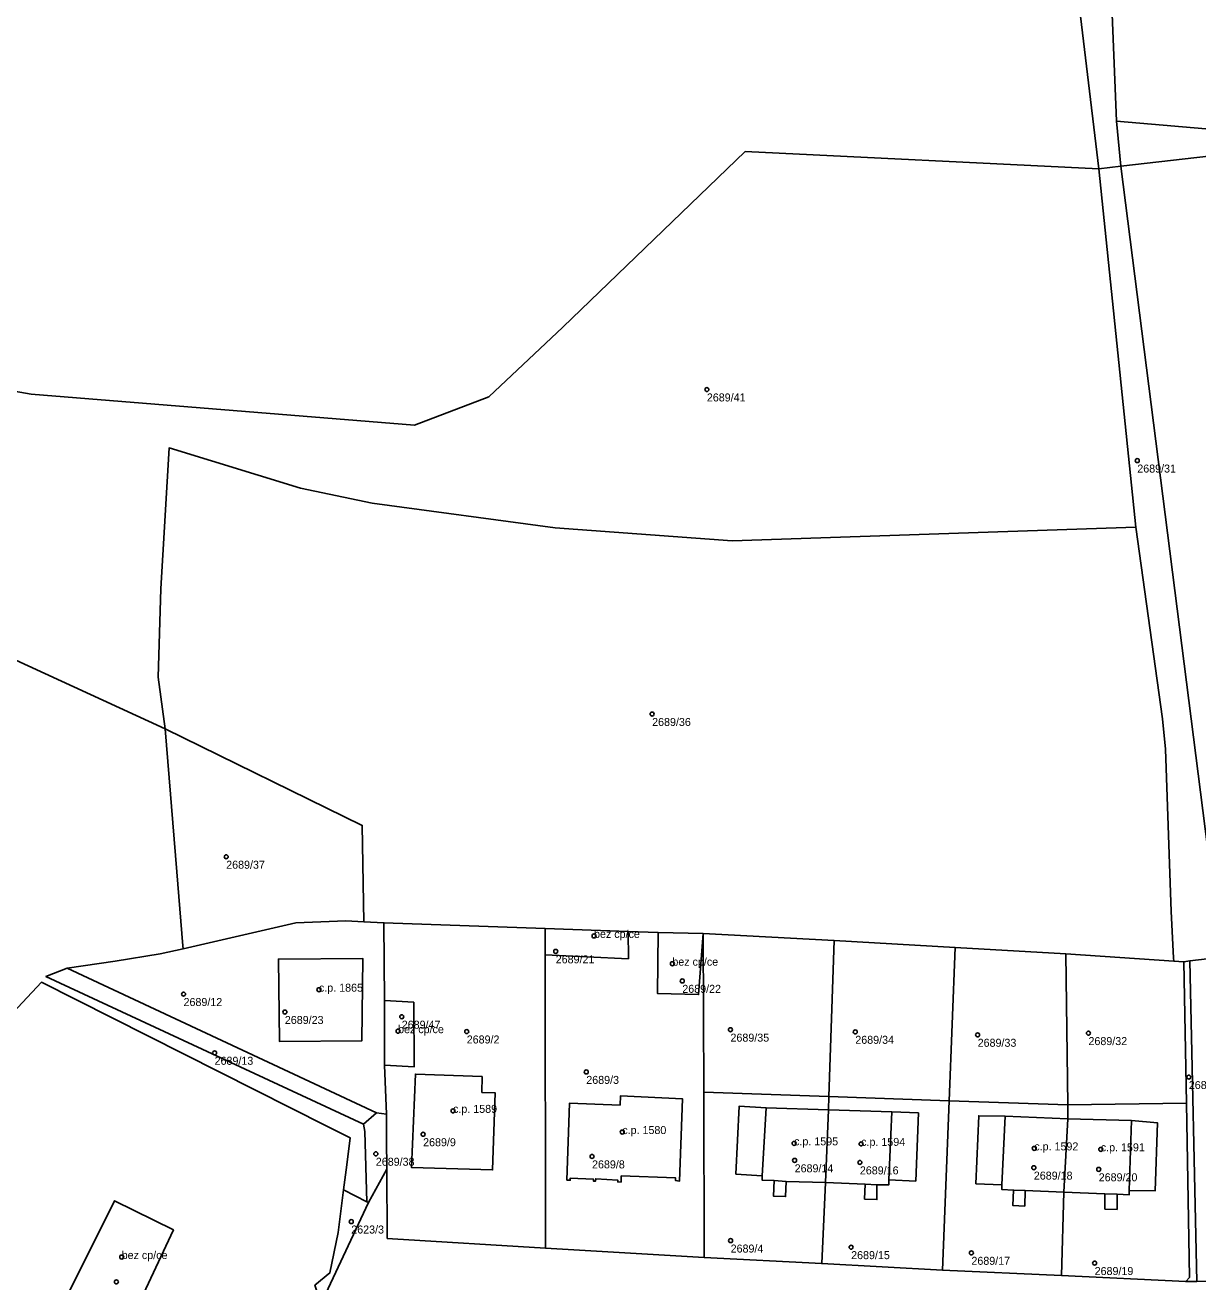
# Model space of a CAD drawing. Extents: x -878211 to -870363, y -1058464 to -1052522.
# Drawn here: x -874106.8 to -873960.2, y -1055180.1 to -1055023.1 of the extents above; entities that cross this region are included whole.
import ezdxf

# ---------------------------------------------------------------- set-up
doc = ezdxf.new("R2010")
doc.units = 0
for name, color, linetype in [('Definiční body', 7, 'Continuous'), ('Polygon budovy', 7, 'Continuous'), ('Polygon parcely', 7, 'Continuous')]:
    doc.layers.add(name, color=color, linetype=linetype)

msp = doc.modelspace()

# ---------------------------------------------------------------- linework, layer by layer
at = {"layer": 'Definiční body'}
for centre in [(-874021.57, -1055068.62994), (-873967.78, -1055077.51994), (-874028.41, -1055109.18994), (-874081.64, -1055127.02994), (-874035.67, -1055136.91994), (-874040.46, -1055138.84994), (-874025.88, -1055140.38994), (-874070.05, -1055143.63994), (-874024.64, -1055142.53994), (-874086.97, -1055144.18994), (-874074.31, -1055146.42994), (-874059.7, -1055147.01994), (-874060.16, -1055148.81994), (-874051.58, -1055148.86994), (-874018.62, -1055148.63994), (-874003.02, -1055148.90994), (-873987.73, -1055149.27994), (-873973.88, -1055149.06994), (-874083.09, -1055151.52994), (-874036.64, -1055153.91994), (-873961.34, -1055154.55994), (-874053.29, -1055158.77994), (-874057.03, -1055161.70994), (-874032.14, -1055161.42994), (-874010.67, -1055162.83994), (-874002.29, -1055162.90994), (-873980.65, -1055163.46994), (-873972.34, -1055163.58994), (-874062.94, -1055164.14994), (-874035.92, -1055164.47994), (-874010.6, -1055164.96994), (-874002.45, -1055165.22994), (-873980.71, -1055165.87994), (-873972.6, -1055166.08994), (-874066.01, -1055172.61994), (-874018.6, -1055174.99994), (-874003.54, -1055175.81994), (-873988.51, -1055176.52994), (-874094.7, -1055177.04994), (-873973.11, -1055177.80994), (-874095.36, -1055180.14994)]:
    msp.add_circle(centre, 0.25, dxfattribs=at)
at = {"layer": 'Polygon budovy'}
for points in [[(-874031.39, -1055136.37), (-874041.79, -1055135.99), (-874041.76, -1055139.3), (-874031.38, -1055139.77)], [(-874027.72, -1055144.13), (-874022.61, -1055144.24), (-874022.04, -1055136.6), (-874027.67, -1055136.47)], [(-874064.55, -1055139.75), (-874075.12, -1055139.82), (-874074.98, -1055150.1), (-874064.68, -1055150.01)], [(-874061.86, -1055144.97), (-874061.85, -1055153.08), (-874058.14, -1055153.27), (-874058.2, -1055145.2)], [(-874058, -1055154.18), (-874058.49, -1055165.85), (-874048.35, -1055166.16), (-874048.02, -1055156.54), (-874049.68, -1055156.47), (-874049.67, -1055154.5)], [(-874035.75, -1055167.56), (-874035.48, -1055167.56), (-874035.45, -1055167.27), (-874032.7, -1055167.43), (-874032.71, -1055167.66), (-874032.3, -1055167.69), (-874032.28, -1055166.9), (-874025.48, -1055167.15), (-874025.47, -1055167.49), (-874024.99, -1055167.55), (-874024.6, -1055157.28), (-874032.38, -1055156.92), (-874032.42, -1055158.05), (-874038.73, -1055157.81), (-874039.06, -1055167.44), (-874038.64, -1055167.45), (-874038.64, -1055167.19), (-874035.75, -1055167.31)], [(-874006.36, -1055158.64), (-874014.17, -1055158.38), (-874014.64, -1055166.91), (-874014.65, -1055167.45), (-874013.15, -1055167.5), (-874011.65, -1055167.6), (-874006.73, -1055167.74)], [(-874006.73, -1055167.74), (-874001.8, -1055167.93), (-874000.31, -1055168.02), (-873998.82, -1055168.02), (-873998.81, -1055167.41), (-873998.47, -1055158.89), (-874006.36, -1055158.64)], [(-873984.7, -1055168.02), (-873984.71, -1055168.59), (-873983.25, -1055168.68), (-873981.78, -1055168.75), (-873976.98, -1055168.93), (-873976.45, -1055159.78), (-873984.31, -1055159.43)], [(-873976.98, -1055168.93), (-873971.82, -1055169.16), (-873970.28, -1055169.21), (-873968.79, -1055169.27), (-873968.78, -1055168.72), (-873968.52, -1055159.98), (-873976.45, -1055159.78)], [(-874102.54, -1055183.97), (-874094.82, -1055187.67), (-874088.23, -1055173.65), (-874095.62, -1055170.01)]]:
    msp.add_lwpolyline(points, close=True, dxfattribs=at)
at = {"layer": 'Polygon parcely'}
for points in [[(-873754.05, -1054893.99), (-873752.29, -1054891.45), (-873771.58, -1054890.91), (-873777.91, -1054892.4), (-873785.71, -1054892.75), (-873824.91, -1054911.22), (-873861.53, -1054926.34), (-873875.99, -1054934.97), (-873878.24, -1054938.48), (-873903.19, -1054958.67), (-873941.28, -1054986.68), (-873971.7, -1055002.15), (-873970.39, -1055035.09), (-873943.69, -1055037.4), (-873923.14, -1055036.8), (-873904.8, -1055034.54), (-873844.7, -1054993.87), (-873810.93, -1054963.54), (-873768.97, -1054915.55), (-873758.84, -1054900.92)], [(-873768.97, -1054915.55), (-873810.93, -1054963.54), (-873844.7, -1054993.87), (-873904.8, -1055034.54), (-873923.14, -1055036.8), (-873943.69, -1055037.4), (-873970.39, -1055035.09), (-873969.85, -1055040.71), (-873950.85, -1055038.53), (-873927.15, -1055037.18), (-873909.14, -1055037.18), (-873877.77, -1055037.07), (-873850.51, -1055038.47), (-873872.56, -1055035.13), (-873843.97, -1055016.59), (-873808.46, -1054985.95), (-873748.38, -1054913.03), (-873758.84, -1054900.92)], [(-873941.28, -1054986.68), (-873903.19, -1054958.67), (-873915.68, -1054963.72), (-873945.95, -1054984.56), (-873972.19, -1054999.17), (-873976.83, -1054993.63), (-873977.84, -1054997.33), (-873972.57, -1055041.06), (-873969.85, -1055040.71), (-873970.39, -1055035.09), (-873971.7, -1055002.15)], [(-873969.85, -1055040.71), (-873957.26, -1055139.56), (-873954.23, -1055139.98), (-873930, -1055085.71), (-873909.14, -1055037.18), (-873927.15, -1055037.18), (-873950.85, -1055038.53)], [(-874125.11, -1055094.58), (-874089.25, -1055111.03), (-874090.15, -1055104.56), (-874089.81, -1055093.55), (-874088.77, -1055075.93), (-874072.37, -1055080.96), (-874063.41, -1055082.82), (-874040.53, -1055085.91), (-874018.4, -1055087.56), (-873967.95, -1055085.84), (-873972.57, -1055041.06), (-874016.79, -1055038.89), (-874039.56, -1055060.85), (-874048.82, -1055069.54), (-874058.09, -1055073.1), (-874106, -1055069.2), (-874112.16, -1055068.13)], [(-873963.23, -1055140.07), (-873961.96, -1055140.15), (-873961.2, -1055140.05), (-873957.26, -1055139.56), (-873969.85, -1055040.71), (-873972.57, -1055041.06), (-873967.95, -1055085.84), (-873964.65, -1055109.79), (-873964.25, -1055113.57), (-873963.54, -1055133.88), (-873963.25, -1055139.66)], [(-874061.93, -1055135.28), (-874041.79, -1055135.99), (-874031.39, -1055136.37), (-874027.67, -1055136.47), (-874022.04, -1055136.6), (-874005.67, -1055137.49), (-873990.56, -1055138.35), (-873976.71, -1055139.17), (-873963.23, -1055140.07), (-873963.25, -1055139.66), (-873963.54, -1055133.88), (-873964.25, -1055113.57), (-873964.65, -1055109.79), (-873967.95, -1055085.84), (-874018.4, -1055087.56), (-874040.53, -1055085.91), (-874063.41, -1055082.82), (-874072.37, -1055080.96), (-874088.77, -1055075.93), (-874089.81, -1055093.55), (-874090.15, -1055104.56), (-874089.25, -1055111.03), (-874064.64, -1055123.1), (-874064.43, -1055135.14)], [(-874138.6, -1055178.88), (-874104.71, -1055142.7), (-874069.13, -1055160.64), (-874066.16, -1055162.14), (-874066.58, -1055165.54), (-874066.97, -1055168.65), (-874064.06, -1055170.14), (-874064.33, -1055161.37), (-874064.5, -1055160.45), (-874104.18, -1055141.98), (-874101.51, -1055140.93), (-874095.51, -1055140.07), (-874089.9, -1055139.17), (-874087.02, -1055138.51), (-874087.05, -1055138.15), (-874087.81, -1055128.92), (-874089.25, -1055111.03), (-874125.11, -1055094.58), (-874144.21, -1055143.47), (-874123.35, -1055150.44), (-874142.24, -1055178.6), (-874142.62, -1055179.17)], [(-874066.7, -1055135.01), (-874064.43, -1055135.14), (-874064.64, -1055123.1), (-874089.25, -1055111.03), (-874087.81, -1055128.92), (-874087.05, -1055138.15), (-874087.02, -1055138.51), (-874072.92, -1055135.28)], [(-874061.86, -1055144.97), (-874061.93, -1055135.28), (-874064.43, -1055135.14), (-874066.7, -1055135.01), (-874072.92, -1055135.28), (-874087.02, -1055138.51), (-874089.9, -1055139.17), (-874095.51, -1055140.07), (-874101.51, -1055140.93), (-874062.85, -1055159.02), (-874061.62, -1055159.21), (-874061.85, -1055153.08)], [(-874058.2, -1055145.2), (-874058.14, -1055153.27), (-874061.85, -1055153.08), (-874061.62, -1055159.21), (-874061.6, -1055162.34), (-874061.58, -1055166.08), (-874061.52, -1055174.73), (-874060.84, -1055174.77), (-874041.72, -1055175.94), (-874041.76, -1055139.3), (-874041.79, -1055135.99), (-874061.93, -1055135.28), (-874061.86, -1055144.97)], [(-874031.39, -1055136.37), (-874041.79, -1055135.99), (-874041.76, -1055139.3), (-874031.38, -1055139.77)], [(-874041.72, -1055175.94), (-874021.9, -1055177.11), (-874021.97, -1055156.46), (-874022.04, -1055136.6), (-874022.61, -1055144.24), (-874027.72, -1055144.13), (-874027.67, -1055136.47), (-874031.39, -1055136.37), (-874031.38, -1055139.77), (-874041.76, -1055139.3)], [(-874022.04, -1055136.6), (-874027.67, -1055136.47), (-874027.72, -1055144.13), (-874022.61, -1055144.24)], [(-874005.67, -1055137.49), (-874022.04, -1055136.6), (-874021.97, -1055156.46), (-874006.31, -1055157)], [(-874005.67, -1055137.49), (-874006.31, -1055157), (-873991.3, -1055157.52), (-873990.56, -1055138.35)], [(-873990.56, -1055138.35), (-873991.3, -1055157.52), (-873976.47, -1055158.03), (-873976.71, -1055139.17)], [(-874064.68, -1055150.01), (-874064.55, -1055139.75), (-874075.12, -1055139.82), (-874074.98, -1055150.1)], [(-874064.68, -1055150.01), (-874074.98, -1055150.1), (-874075.12, -1055139.82), (-874064.55, -1055139.75)], [(-873976.71, -1055139.17), (-873976.47, -1055158.03), (-873961.61, -1055157.8), (-873961.96, -1055140.15), (-873963.23, -1055140.07)], [(-873961.96, -1055140.15), (-873961.61, -1055157.8), (-873961.26, -1055179.59), (-873961.72, -1055180.11), (-873960.35, -1055180.09), (-873961.2, -1055140.05)], [(-873961.2, -1055140.05), (-873960.35, -1055180.09), (-873956.62, -1055180.05), (-873957.13, -1055157.94), (-873957.22, -1055152.28), (-873957.46, -1055140.53), (-873957.26, -1055139.56)], [(-874104.18, -1055141.98), (-874064.5, -1055160.45), (-874062.85, -1055159.02), (-874101.51, -1055140.93)], [(-874061.85, -1055153.08), (-874058.14, -1055153.27), (-874058.2, -1055145.2), (-874061.86, -1055144.97)], [(-874058.49, -1055165.85), (-874058, -1055154.18), (-874049.67, -1055154.5), (-874049.68, -1055156.47), (-874048.02, -1055156.54), (-874048.35, -1055166.16)], [(-874058.49, -1055165.85), (-874048.35, -1055166.16), (-874048.02, -1055156.54), (-874049.68, -1055156.47), (-874049.67, -1055154.5), (-874058, -1055154.18)], [(-874039.06, -1055167.44), (-874038.73, -1055157.81), (-874032.42, -1055158.05), (-874032.38, -1055156.92), (-874024.6, -1055157.28), (-874024.99, -1055167.55), (-874025.47, -1055167.49), (-874025.48, -1055167.15), (-874032.28, -1055166.9), (-874032.3, -1055167.69), (-874032.71, -1055167.66), (-874032.7, -1055167.43), (-874035.45, -1055167.27), (-874035.48, -1055167.56), (-874035.75, -1055167.56), (-874035.75, -1055167.31), (-874038.64, -1055167.19), (-874038.64, -1055167.45)], [(-874039.06, -1055167.44), (-874038.64, -1055167.45), (-874038.64, -1055167.19), (-874035.75, -1055167.31), (-874035.75, -1055167.56), (-874035.48, -1055167.56), (-874035.45, -1055167.27), (-874032.7, -1055167.43), (-874032.71, -1055167.66), (-874032.3, -1055167.69), (-874032.28, -1055166.9), (-874025.48, -1055167.15), (-874025.47, -1055167.49), (-874024.99, -1055167.55), (-874024.6, -1055157.28), (-874032.38, -1055156.92), (-874032.42, -1055158.05), (-874038.73, -1055157.81)], [(-874006.73, -1055167.74), (-874011.65, -1055167.6), (-874011.74, -1055169.5), (-874013.23, -1055169.44), (-874013.15, -1055167.5), (-874014.65, -1055167.45), (-874014.64, -1055166.91), (-874017.95, -1055166.68), (-874017.52, -1055158.19), (-874014.17, -1055158.38), (-874006.36, -1055158.64), (-874006.31, -1055157), (-874021.97, -1055156.46), (-874021.9, -1055177.11), (-874007.21, -1055177.86)], [(-873998.47, -1055158.89), (-873995.13, -1055159.03), (-873995.46, -1055167.56), (-873998.81, -1055167.41), (-873998.82, -1055168.02), (-874000.31, -1055168.02), (-874000.32, -1055169.86), (-874001.86, -1055169.8), (-874001.8, -1055167.93), (-874006.73, -1055167.74), (-874007.21, -1055177.86), (-873992.11, -1055178.68), (-873991.3, -1055157.52), (-874006.31, -1055157), (-874006.36, -1055158.64)], [(-873976.98, -1055168.93), (-873981.78, -1055168.75), (-873981.85, -1055170.67), (-873983.34, -1055170.59), (-873983.25, -1055168.68), (-873984.71, -1055168.59), (-873984.7, -1055168.02), (-873987.95, -1055167.89), (-873987.59, -1055159.4), (-873984.31, -1055159.43), (-873976.45, -1055159.78), (-873976.47, -1055158.03), (-873991.3, -1055157.52), (-873992.11, -1055178.68), (-873977.24, -1055179.37)], [(-874061.62, -1055159.21), (-874062.85, -1055159.02), (-874064.5, -1055160.45), (-874064.33, -1055161.37), (-874064.06, -1055170.14), (-874063.86, -1055170.25), (-874061.58, -1055166.08), (-874061.6, -1055162.34)], [(-874006.36, -1055158.64), (-874014.17, -1055158.38), (-874017.52, -1055158.19), (-874017.95, -1055166.68), (-874014.64, -1055166.91), (-874014.65, -1055167.45), (-874013.15, -1055167.5), (-874013.23, -1055169.44), (-874011.74, -1055169.5), (-874011.65, -1055167.6), (-874006.73, -1055167.74)], [(-874006.36, -1055158.64), (-874006.73, -1055167.74), (-874001.8, -1055167.93), (-874001.86, -1055169.8), (-874000.32, -1055169.86), (-874000.31, -1055168.02), (-873998.82, -1055168.02), (-873998.81, -1055167.41), (-873995.46, -1055167.56), (-873995.13, -1055159.03), (-873998.47, -1055158.89)], [(-873968.78, -1055168.72), (-873968.79, -1055169.27), (-873970.28, -1055169.21), (-873970.3, -1055171.09), (-873971.83, -1055171.06), (-873971.82, -1055169.16), (-873976.98, -1055168.93), (-873977.24, -1055179.37), (-873961.72, -1055180.11), (-873961.26, -1055179.59), (-873961.61, -1055157.8), (-873976.47, -1055158.03), (-873976.45, -1055159.78), (-873968.52, -1055159.98), (-873965.27, -1055160.27), (-873965.56, -1055168.78)], [(-873976.45, -1055159.78), (-873984.31, -1055159.43), (-873987.59, -1055159.4), (-873987.95, -1055167.89), (-873984.7, -1055168.02), (-873984.71, -1055168.59), (-873983.25, -1055168.68), (-873983.34, -1055170.59), (-873981.85, -1055170.67), (-873981.78, -1055168.75), (-873976.98, -1055168.93)], [(-873976.45, -1055159.78), (-873976.98, -1055168.93), (-873971.82, -1055169.16), (-873971.83, -1055171.06), (-873970.3, -1055171.09), (-873970.28, -1055169.21), (-873968.79, -1055169.27), (-873968.78, -1055168.72), (-873965.56, -1055168.78), (-873965.27, -1055160.27), (-873968.52, -1055159.98)], [(-874072.68, -1055189.06), (-874063.86, -1055170.25), (-874064.06, -1055170.14), (-874066.97, -1055168.65), (-874067.63, -1055174), (-874068.68, -1055179.03), (-874070.55, -1055180.57), (-874069.93, -1055182.49), (-874080.98, -1055192.13)]]:
    msp.add_lwpolyline(points, close=True, dxfattribs=at)
for points in [[(-874250.62, -1055005.57), (-874247.58, -1055025.59), (-874216.05, -1055034.44), (-874195.45, -1055044), (-874166.68, -1055056.56), (-874135.98, -1055063.18), (-874112.16, -1055068.13), (-874106, -1055069.2), (-874058.09, -1055073.1), (-874048.82, -1055069.54), (-874039.56, -1055060.85), (-874016.79, -1055038.89), (-873972.57, -1055041.06), (-873977.84, -1054997.33)], [(-874070.55, -1055180.57), (-874068.68, -1055179.03), (-874067.63, -1055174), (-874066.97, -1055168.65), (-874066.58, -1055165.54), (-874066.16, -1055162.14), (-874069.13, -1055160.64), (-874104.71, -1055142.7), (-874138.6, -1055178.88), (-874137.88, -1055183.44)], [(-873956.62, -1055180.05), (-873960.35, -1055180.09), (-873961.72, -1055180.11), (-873977.24, -1055179.37), (-873992.11, -1055178.68), (-874007.21, -1055177.86), (-874021.9, -1055177.11), (-874041.72, -1055175.94), (-874060.84, -1055174.77), (-874061.52, -1055174.73), (-874061.58, -1055166.08), (-874063.86, -1055170.25), (-874072.68, -1055189.06)]]:
    msp.add_lwpolyline(points, dxfattribs=at)

# ---------------------------------------------------------------- texts
at = {"layer": 'Definiční body'}
for s, p in [('2689/41', (-874021.57, -1055070.119)), ('2689/31', (-873967.78, -1055079.009)), ('2689/36', (-874028.41, -1055110.679)), ('2689/37', (-874081.64, -1055128.519)), ('bez cp/ce', (-874035.67, -1055137.169)), ('2689/21', (-874040.46, -1055140.339)), ('bez cp/ce', (-874025.88, -1055140.639)), ('c.p. 1865', (-874070.05, -1055143.889)), ('2689/22', (-874024.64, -1055144.029)), ('2689/12', (-874086.97, -1055145.679)), ('2689/23', (-874074.31, -1055147.919)), ('bez cp/ce', (-874060.16, -1055149.07)), ('2689/47', (-874059.7, -1055148.509)), ('2689/2', (-874051.58, -1055150.359)), ('2689/35', (-874018.62, -1055150.129)), ('2689/34', (-874003.02, -1055150.399)), ('2689/33', (-873987.73, -1055150.769)), ('2689/32', (-873973.88, -1055150.559)), ('2689/13', (-874083.09, -1055153.019)), ('2689/3', (-874036.64, -1055155.409)), ('2689/26', (-873961.34, -1055156.049)), ('c.p. 1589', (-874053.29, -1055159.03)), ('c.p. 1580', (-874032.14, -1055161.679)), ('2689/9', (-874057.03, -1055163.199)), ('c.p. 1595', (-874010.67, -1055163.09)), ('c.p. 1594', (-874002.29, -1055163.159)), ('c.p. 1592', (-873980.65, -1055163.72)), ('c.p. 1591', (-873972.34, -1055163.84)), ('2689/38', (-874062.94, -1055165.639)), ('2689/8', (-874035.92, -1055165.969)), ('2689/14', (-874010.6, -1055166.459)), ('2689/16', (-874002.45, -1055166.719)), ('2689/18', (-873980.71, -1055167.369)), ('2689/20', (-873972.6, -1055167.579)), ('2623/3', (-874066.01, -1055174.109)), ('bez cp/ce', (-874094.7, -1055177.3)), ('2689/4', (-874018.6, -1055176.489)), ('2689/15', (-874003.54, -1055177.309)), ('2689/17', (-873988.51, -1055178.019)), ('2689/19', (-873973.11, -1055179.299))]:
    msp.add_text(s, height=0.999996, dxfattribs=at).set_placement(p)

doc.saveas('drawing.dxf')
